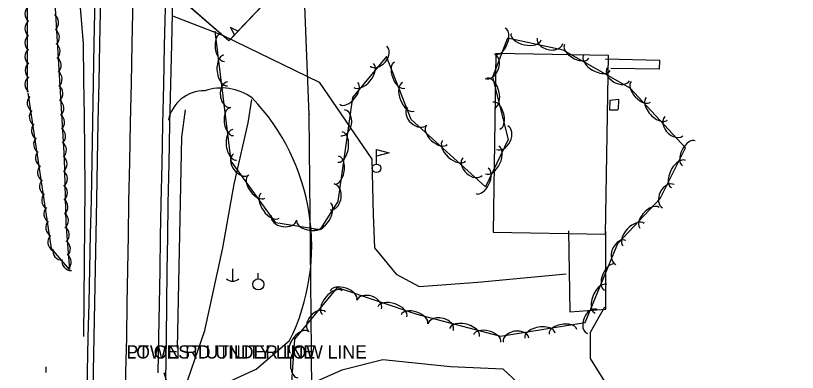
# Model space of a CAD drawing. Extents: x 954793 to 988390, y 1867850 to 1924428.
# Drawn here: x 960919 to 961216.2, y 1904020.1 to 1904155.7 of the extents above; entities that cross this region are included whole.
import ezdxf

# ---------------------------------------------------------------- set-up
doc = ezdxf.new("R2010")
doc.units = 0
for name, color, linetype in [('S_BUILDING', 7, 'Continuous'), ('S_DITCHLINE', 7, 'Continuous'), ('S_DRIVEWAY', 7, 'Continuous'), ('S_EDGE_PAVEMENT', 7, 'Continuous'), ('S_ELECTRIC_UTILITIES_ANNOT', 7, 'Continuous'), ('S_FLAG_POLE', 7, 'Continuous'), ('S_MSC_PT_SYM', 7, 'Continuous'), ('S_PARKING', 7, 'Continuous'), ('S_PAVEMENT_CROWN', 7, 'Continuous'), ('S_SHOULDER', 7, 'Continuous'), ('S_SIDEWALK', 7, 'Continuous'), ('S_STREAM', 7, 'Continuous'), ('S_SURVEY_TEXT_ANNOT', 7, 'Continuous'), ('S_TRAILS', 7, 'Continuous'), ('S_TREE', 7, 'Continuous'), ('S_UTILITY_POLE', 7, 'Continuous'), ('S_UTL_PT_SYM', 7, 'Continuous'), ('S_WATER_UTILITIES', 7, 'Continuous')]:
    doc.layers.add(name, color=color, linetype=linetype)

msp = doc.modelspace()

# ---------------------------------------------------------------- linework, layer by layer
at = {"layer": 'S_BUILDING'}
msp.add_lwpolyline([(961101.61, 1904141.24), (961100.58, 1904073.33), (961143.35, 1904072.68), (961144.38, 1904140.59)], close=True, dxfattribs=at)
at = {"layer": 'S_DITCHLINE'}
msp.add_lwpolyline([(960944.96, 1904033.76), (960945.09, 1904047.9), (960945.22, 1904062.03), (960945.35, 1904076.17), (960945.48, 1904090.3), (960945.32, 1904103.97), (960945.16, 1904117.64), (960945.01, 1904131.31), (960944.85, 1904144.99), (960943.12, 1904166.51), (960941.4, 1904188.04), (960941.6, 1904209.63), (960941.8, 1904231.23), (960940.76, 1904243.97), (960939.72, 1904256.71)], dxfattribs=at)
at = {"layer": 'S_DRIVEWAY'}
msp.add_lwpolyline([(960975.39, 1904020.08), (960978.35, 1904010.48), (960982.48, 1904008.75), (960989.39, 1904011.99), (961000.23, 1904016.57), (961010.49, 1904021.33)], dxfattribs=at)
at = {"layer": 'S_EDGE_PAVEMENT'}
for points in [[(960951.49, 1904168.7), (960950.95, 1904145.11), (960950.64, 1904130.23), (960950.34, 1904115.36), (960950.04, 1904100.49), (960949.74, 1904085.62), (960949.49, 1904072.59), (960949.25, 1904059.55), (960949, 1904046.52), (960948.76, 1904033.48), (960948.5, 1904020.6), (960948.25, 1904007.71)], [(960976.08, 1904168.08), (960975.52, 1904144.4), (960975.21, 1904129.39), (960974.89, 1904114.39), (960974.57, 1904099.38), (960974.25, 1904084.37), (960974.04, 1904071.63), (960973.83, 1904058.89), (960973.61, 1904046.15), (960973.4, 1904033.41), (960973.14, 1904019.9)]]:
    msp.add_lwpolyline(points, dxfattribs=at)
at = {"layer": 'S_FLAG_POLE'}
for p, q in [((961056.28, 1904099.28), (961056.28, 1904104.83)), ((961056.28, 1904104.83), (961061.05, 1904103.55)), ((961061.05, 1904103.55), (961056.28, 1904102.27))]:
    msp.add_line(p, q, dxfattribs=at)
msp.add_circle((961056.28, 1904097.66), 1.63, dxfattribs=at)
at = {"layer": 'S_MSC_PT_SYM'}
msp.add_lwpolyline([(960961.17, 1904030.37), (960961.17, 1904030.42), (960961.17, 1904030.37), (960961.12, 1904030.37), (960961.17, 1904030.37), (960961.17, 1904030.32), (960961.17, 1904030.37), (960961.22, 1904030.37)], dxfattribs=at)
at = {"layer": 'S_PARKING'}
for points in [[(960978.64, 1904155.57), (960997.7, 1904148.22), (961034.47, 1904130.43), (961054.43, 1904101.15), (961054.99, 1904080.1), (961055.49, 1904067.48), (961063.73, 1904057.37), (961072.49, 1904052.74), (961094.76, 1904054.43), (961128.37, 1904057.57)], [(961129.25, 1904073.85), (961129.78, 1904043.08), (961143.39, 1904044.15), (961143.39, 1904073.68)], [(961142.95, 1904044.87), (961137.48, 1904035.31), (961137.47, 1904025.39), (961144.18, 1904014.63), (961154.07, 1903996.38), (961153.59, 1903974.95), (961137.62, 1903974.86), (961124.36, 1903999.69), (961115.34, 1904011.19), (961104.35, 1904021.37), (961084.42, 1904022.26), (961058.62, 1904024.87), (961043.06, 1904020.97), (961015.26, 1904008.6), (961003.98, 1904002.56), (960986.11, 1903994.82), (960980.39, 1903991.69)], [(961010.49, 1904021.33), (961023.18, 1904032.16)]]:
    msp.add_lwpolyline(points, dxfattribs=at)
for centre, major_axis, ratio, start_param, end_param in [((960988.98, 1904115.4), (-9.79, -7.97), 0.877173, 3.931541, 5.48412), ((960997.37, 1904108.52), (-19.71, 0.34), 0.998051, 4.102167, 5.063121), ((960951.91, 1904068.63), (-23.84, 76.92), 0.988582, 3.944671, 5.181838)]:
    msp.add_ellipse(centre, major_axis=major_axis, ratio=ratio, start_param=start_param, end_param=end_param, dxfattribs=at)
at = {"layer": 'S_PAVEMENT_CROWN'}
msp.add_lwpolyline([(960963.77, 1904168.63), (960963.24, 1904144.93), (960962.93, 1904129.96), (960962.62, 1904114.99), (960962.31, 1904100.03), (960962.01, 1904085.06), (960961.79, 1904072.14), (960961.57, 1904059.22), (960961.35, 1904046.31), (960961.14, 1904033.39), (960960.87, 1904020.19), (960960.59, 1904006.98)], dxfattribs=at)
msp.add_lwpolyline([(960963.77, 1904168.63), (960963.24, 1904144.93), (960962.93, 1904129.96), (960962.62, 1904114.99), (960962.31, 1904100.03), (960962.01, 1904085.06), (960961.79, 1904072.14), (960961.57, 1904059.22), (960961.35, 1904046.31), (960961.14, 1904033.39), (960960.87, 1904020.19), (960960.59, 1904006.98)], dxfattribs=at)
at = {"layer": 'S_SHOULDER'}
for points in [[(960949.31, 1904168.66), (960948.79, 1904145.08), (960948.51, 1904130.19), (960948.24, 1904115.31), (960947.97, 1904100.42), (960947.7, 1904085.53), (960947.4, 1904072.48), (960947.11, 1904059.43), (960946.81, 1904046.38), (960946.52, 1904033.33), (960946.27, 1904020.47), (960946.02, 1904007.62)], [(960978.83, 1904168.24), (960978.25, 1904144.75), (960977.91, 1904129.64), (960977.56, 1904114.54), (960977.22, 1904099.43), (960976.87, 1904084.32), (960976.72, 1904071.56), (960976.56, 1904058.8), (960976.41, 1904046.04), (960976.25, 1904033.28), (960976.04, 1904016.94)]]:
    msp.add_lwpolyline(points, dxfattribs=at)
at = {"layer": 'S_SIDEWALK'}
for points in [[(961163.97, 1904138.69), (961143.29, 1904139.09)], [(961143.29, 1904139.09), (961143.31, 1904139.06)], [(961163.86, 1904135.4), (961163.92, 1904138.66)], [(961145.34, 1904135.72), (961163.71, 1904135.45)], [(961148.22, 1904120.01), (961148.4, 1904123.76), (961144.96, 1904123.42), (961144.85, 1904119.92), (961147.99, 1904119.94)]]:
    msp.add_lwpolyline(points, dxfattribs=at)
at = {"layer": 'S_STREAM'}
msp.add_lwpolyline([(960980.59, 1904029.3), (960982.26, 1904109.54), (960983.63, 1904119.88)], dxfattribs=at)
at = {"layer": 'S_TRAILS'}
msp.add_lwpolyline([(960981.97, 1904009.97), (960990.98, 1904035.98), (960997.75, 1904067.49), (961002.15, 1904091.6), (961007.5, 1904114.9), (961008.9, 1904123.8)], dxfattribs=at)
at = {"layer": 'S_TREE'}
for p, q in [((961003.56, 1904149.74), (961000.74, 1904151.12)), ((961000.74, 1904151.12), (961002.22, 1904148.32))]:
    msp.add_line(p, q, dxfattribs=at)
for points in [[(961179.9, 1904235.77), (961117.79, 1904230.94), (961073.28, 1904230.56), (961040.75, 1904230.37), (961026.1, 1904213.64), (961018.39, 1904165.41), (961000.12, 1904146.1), (960976.73, 1904166.44), (960975.38, 1904271.77), (960980.17, 1904389.77), (960979.32, 1904551.85), (960986.76, 1904630.86), (961015.74, 1904668.66), (961046.14, 1904666.31), (961099.05, 1904663.8), (961110.18, 1904631.91), (961112.04, 1904607.79), (961141.85, 1904601.3), (961158.15, 1904573.39), (961157.73, 1904506.63), (961157.97, 1904481.2), (961190.1, 1904460.54), (961216.25, 1904470.54)], [(960923.57, 1904126.79), (960923.51, 1904186.22), (960923.39, 1904206.25), (960919.58, 1904236.8), (960909.79, 1904260.95), (960920.96, 1904263.31), (960934.86, 1904256.28), (960934.99, 1904228.54), (960933.59, 1904192.98), (960933.76, 1904162.8), (960937.55, 1904101.41), (960938.08, 1904076.81), (960939.51, 1904059.17), (960932.61, 1904067.15), (960923.85, 1904126.36)], [(961018.89, 1904168.54), (961018.39, 1904165.41), (961003.56, 1904149.74)], [(961002.22, 1904148.32), (961000.12, 1904146.1), (960983.65, 1904160.42)], [(961021.14, 1903974.82), (961025.22, 1904032.69), (961041.39, 1904052.35), (961071.54, 1904042.19), (961103.43, 1904033.84), (961135.54, 1904039), (961147.96, 1904069.13), (961164.1, 1904086.22), (961173.68, 1904105.42), (961152.67, 1904128.06), (961127.23, 1904142.6), (961105.99, 1904147.08), (961100.3, 1904132.24), (961106.29, 1904108.62), (961097.67, 1904090.6), (961069.46, 1904116.23), (961060, 1904140.18), (961047.17, 1904124.56), (961041.54, 1904085.09), (961034.65, 1904074.26), (961017.94, 1904076.98), (961000.95, 1904100.35), (960994.87, 1904149.83)]]:
    msp.add_lwpolyline(points, dxfattribs=at)
for centre, major_axis, ratio, start_param, end_param in [((960926.2, 1904156.37), (3.49, -1.03), 0.99109, 2.540063, 4.313264), ((960931.73, 1904153.05), (-2.74, 2.4), 0.998116, 3.034181, 4.807381), ((960926.17, 1904150.77), (3.49, -1.03), 0.99109, 2.540063, 4.313264), ((961103.28, 1904145.95), (1.91, 4.99), 0.540895, 3.141131, 6.282724), ((960926.18, 1904145.37), (3.49, -1.03), 0.99109, 2.540063, 4.313264), ((960932.05, 1904147.42), (-2.74, 2.4), 0.998116, 3.034181, 4.807381), ((960997.78, 1904143.6), (0.65, -5.3), 0.540766, 3.140949, 6.282542), ((961113.12, 1904147.74), (5.74, -1.21), 0.549991, 3.141708, 6.2833), ((960932.3, 1904142.1), (-2.74, 2.4), 0.998116, 3.034181, 4.807381), ((961122.23, 1904146.09), (4.85, -1.02), 0.6852, 3.141781, 6.283374), ((961132.34, 1904142.12), (4.63, -2.65), 0.542234, 3.143132, 6.284725), ((960926.22, 1904140.11), (3.49, -1.03), 0.99109, 2.540063, 4.313264), ((961057, 1904140.29), (3.14, 3.83), 0.685274, 3.141593, 6.283185), ((960932.7, 1904136.83), (-2.74, 2.4), 0.998116, 3.034181, 4.807381), ((960998.86, 1904134.8), (0.72, -5.82), 0.550147, 3.140928, 6.282521), ((961099.35, 1904136.43), (1.77, 4.63), 0.685558, 3.140812, 6.282405), ((961140.02, 1904137.74), (5.08, -2.91), 0.551641, 3.143182, 6.284775), ((960926.3, 1904134.87), (3.49, -1.03), 0.99109, 2.540063, 4.313264), ((961051.33, 1904132.97), (3.72, 4.54), 0.55005, 3.141593, 6.283185), ((961065.09, 1904133.07), (1.96, -4.97), 0.540473, 3.141593, 6.283185), ((961148.16, 1904133.39), (4.28, -2.46), 0.687254, 3.144204, 6.285796), ((960933.06, 1904131.55), (-2.74, 2.4), 0.998116, 3.034181, 4.807381), ((960926.23, 1904129.58), (3.49, -1.03), 0.99109, 2.540063, 4.313264), ((961000.24, 1904125.65), (0.61, -4.92), 0.685395, 3.140504, 6.282097), ((961045.7, 1904126.11), (3.39, 4.13), 0.54067, 3.141593, 6.283185), ((961068.34, 1904124.82), (2.16, -5.46), 0.549849, 3.141593, 6.283185), ((961099.63, 1904126.24), (-1.44, 5.66), 0.552555, 3.13937, 6.280963), ((961156.76, 1904126.77), (3.64, -3.92), 0.54048, 3.141604, 6.283196), ((960933.39, 1904126.12), (-2.74, 2.4), 0.998116, 3.034181, 4.807381), ((960927.08, 1904122.52), (3.56, -0.77), 0.989636, 2.610469, 4.38367), ((961162.79, 1904120.27), (3.99, -4.3), 0.549856, 3.141604, 6.283197), ((960933.71, 1904120.49), (-2.74, 2.4), 0.998116, 3.034181, 4.807381), ((961101.8, 1904117.68), (-1.31, 5.16), 0.543132, 3.13944, 6.281033), ((960927.86, 1904117.18), (3.56, -0.77), 0.989636, 2.610469, 4.38367), ((960933.96, 1904115.17), (-2.74, 2.4), 0.998116, 3.034181, 4.807381), ((961001.24, 1904115.4), (0.65, -5.3), 0.540766, 3.140949, 6.282542), ((961043.4, 1904114.97), (0.7, 4.91), 0.685128, 3.141587, 6.28318), ((961071.69, 1904117.42), (3.67, -3.33), 0.685045, 3.141593, 6.283185), ((961169.28, 1904113.66), (3.37, -3.63), 0.685032, 3.141611, 6.283204), ((960928.66, 1904111.99), (3.56, -0.77), 0.989636, 2.610469, 4.38367), ((960934.36, 1904109.9), (-2.74, 2.4), 0.998116, 3.034181, 4.807381), ((961002.32, 1904106.6), (0.72, -5.82), 0.550147, 3.140928, 6.282521), ((961079.14, 1904110.3), (3.96, -3.59), 0.54049, 3.141593, 6.283185), ((961103.98, 1904109.31), (2.14, 4.47), 0.685216, 3.141593, 6.283185), ((960929.5, 1904106.82), (3.56, -0.77), 0.989636, 2.610469, 4.38367), ((961042.35, 1904105.76), (0.83, 5.81), 0.549933, 3.141589, 6.283182), ((960934.72, 1904104.62), (-2.74, 2.4), 0.998116, 3.034181, 4.807381), ((961085.71, 1904104.33), (4.34, -3.95), 0.549867, 3.141593, 6.283185), ((961100.22, 1904100.85), (2.53, 5.29), 0.550004, 3.141593, 6.283185), ((961175.02, 1904103.34), (-2.38, -4.77), 0.542535, 3.140546, 6.282138), ((960930.2, 1904101.58), (3.56, -0.77), 0.989636, 2.610469, 4.38367), ((961004.77, 1904099.15), (2.91, -4.01), 0.685021, 3.141593, 6.283185), ((960934.97, 1904099.3), (-3.3, 1.55), 0.996037, 2.714481, 4.487681), ((961041.1, 1904096.98), (0.75, 5.29), 0.540555, 3.141589, 6.283182), ((961092.74, 1904098.3), (3.67, -3.33), 0.685045, 3.141593, 6.283185), ((961171.07, 1904095.43), (-2.61, -5.23), 0.551948, 3.140512, 6.282105), ((960930.99, 1904096.04), (3.56, -0.77), 0.989636, 2.610469, 4.38367), ((961096.39, 1904092.85), (2.31, 4.82), 0.540624, 3.141593, 6.283185), ((960935.06, 1904093.67), (-3.3, 1.55), 0.996037, 2.714481, 4.487681), ((961010.61, 1904090.66), (3.14, -4.32), 0.540471, 3.141593, 6.283185), ((960931.77, 1904090.71), (3.56, -0.77), 0.989636, 2.610469, 4.38367), ((960935.1, 1904088.35), (-3.3, 1.55), 0.996037, 2.714481, 4.487681), ((961039.38, 1904086.82), (0.7, 4.91), 0.685128, 3.141587, 6.28318), ((961167.18, 1904087.06), (-2.2, -4.42), 0.687637, 3.139817, 6.281409), ((961015.83, 1904083.49), (3.45, -4.75), 0.549847, 3.141593, 6.283185), ((960932.58, 1904085.51), (3.56, -0.77), 0.989636, 2.610469, 4.38367), ((960935.28, 1904083.09), (-3.3, 1.55), 0.996037, 2.714481, 4.487681), ((960933.42, 1904080.35), (3.56, -0.77), 0.989636, 2.610469, 4.38367), ((961035.54, 1904079.61), (3.15, 4.95), 0.550029, 3.141593, 6.283185), ((961160.05, 1904078.84), (-3.66, -3.88), 0.541469, 3.141242, 6.282835), ((960935.43, 1904077.81), (-3.3, 1.55), 0.996037, 2.714481, 4.487681), ((961021.04, 1904078.89), (4.89, -0.8), 0.685194, 3.141593, 6.283185), ((960934.12, 1904075.11), (3.56, -0.77), 0.989636, 2.610469, 4.38367), ((961031.16, 1904076.97), (5.28, -0.86), 0.540607, 3.141593, 6.283185), ((961153.97, 1904072.4), (-4.02, -4.26), 0.550863, 3.141231, 6.282823), ((960935.8, 1904072.47), (-3.64, 0.24), 0.950286, 2.395887, 4.169087), ((960934.9, 1904069.57), (3.56, -0.77), 0.989636, 2.610469, 4.38367), ((961149.12, 1904065.68), (-1.89, -4.58), 0.685357, 3.141097, 6.28269), ((960936.2, 1904067.11), (-3.64, 0.24), 0.950286, 2.395887, 4.169087), ((960936.77, 1904066.33), (3.56, 0.79), 0.982719, 2.742332, 4.515533), ((960936.54, 1904062.05), (-3.64, 0.24), 0.950286, 2.395887, 4.169087), ((960940.22, 1904062.4), (3.56, 0.79), 0.982719, 2.742332, 4.515533), ((961144.95, 1904056.26), (-2.04, -4.94), 0.540736, 3.1413, 6.282892), ((961043.72, 1904049.33), (-5.07, 1.71), 0.54057, 3.141593, 6.283185), ((961141.57, 1904048.06), (-2.23, -5.42), 0.550117, 3.14129, 6.282883), ((961039.41, 1904046.6), (-3.73, -4.53), 0.55005, 3.141593, 6.283185), ((961053.4, 1904045.79), (-4.7, 1.58), 0.685146, 3.141593, 6.283185), ((961062.26, 1904043.08), (-5.56, 1.87), 0.549948, 3.141593, 6.283185), ((961033.73, 1904039.29), (-3.15, -3.83), 0.685274, 3.141593, 6.283185), ((961070.66, 1904040.25), (-5.07, 1.71), 0.54057, 3.141593, 6.283185), ((961138.29, 1904039.4), (-1.89, -4.58), 0.685357, 3.141097, 6.28269), ((961080.7, 1904037.33), (-4.79, 1.26), 0.685169, 3.141667, 6.28326), ((961089.72, 1904035.24), (-5.68, 1.49), 0.549966, 3.141638, 6.283231), ((961118.38, 1904034.09), (-5.79, -0.93), 0.550567, 3.141946, 6.283539), ((961127.12, 1904035.5), (-5.27, -0.85), 0.541178, 3.141935, 6.283528), ((961026.99, 1904031.5), (-3.4, -4.13), 0.54067, 3.141593, 6.283185), ((961098.3, 1904032.99), (-5.17, 1.35), 0.540588, 3.141637, 6.283229), ((961109.28, 1904032.37), (-4.89, -0.78), 0.685917, 3.142172, 6.283765), ((961026.73, 1904023.89), (-0.41, -5.85), 0.550029, 3.141206, 6.282799)]:
    msp.add_ellipse(centre, major_axis=major_axis, ratio=ratio, start_param=start_param, end_param=end_param, dxfattribs=at)
at = {"layer": 'S_UTILITY_POLE'}
for p, q in [((961001.47, 1904059.47), (961001.47, 1904054.75)), ((961011.19, 1904055.68), (961011.19, 1904057.79)), ((960930.6, 1904020.11), (960930.6, 1904022.22))]:
    msp.add_line(p, q, dxfattribs=at)
msp.add_circle((961011.32, 1904053.54), 2.13, dxfattribs=at)
msp.add_arc((961001.54, 1904058.17), 3.41, 226.3972, 313.6028, dxfattribs=at)
at = {"layer": 'S_UTL_PT_SYM'}
for points in [[(961030.59, 1904118.03), (961030.59, 1904118.08), (961030.59, 1904118.03), (961030.54, 1904118.03), (961030.59, 1904118.03), (961030.59, 1904117.98), (961030.59, 1904118.03), (961030.64, 1904118.03)], [(961031.41, 1904041.98), (961031.41, 1904042.03), (961031.41, 1904041.98), (961031.36, 1904041.98), (961031.41, 1904041.98), (961031.41, 1904041.93), (961031.41, 1904041.98), (961031.46, 1904041.98)], [(960961.17, 1904030.37), (960961.17, 1904030.42), (960961.17, 1904030.37), (960961.12, 1904030.37), (960961.17, 1904030.37), (960961.17, 1904030.32), (960961.17, 1904030.37), (960961.22, 1904030.37)]]:
    msp.add_lwpolyline(points, dxfattribs=at)
at = {"layer": 'S_WATER_UTILITIES'}
for p, q in [((961030.59, 1904118.03), (961025.18, 1904258.69)), ((961031.41, 1904041.98), (961030.59, 1904118.03)), ((961031.73, 1904009.36), (961031.41, 1904041.98))]:
    msp.add_line(p, q, dxfattribs=at)

# ---------------------------------------------------------------- texts
at = {"layer": 'S_ELECTRIC_UTILITIES_ANNOT'}
msp.add_text('LOWEST UTILITY LINE', height=5, dxfattribs=at).set_placement((960961.17, 1904025.37))
at = {"layer": 'S_SURVEY_TEXT_ANNOT'}
msp.add_text('PT ON RD UNDER LOW LINE', height=5, dxfattribs=at).set_placement((960961.17, 1904025.37))

doc.saveas('drawing.dxf')
